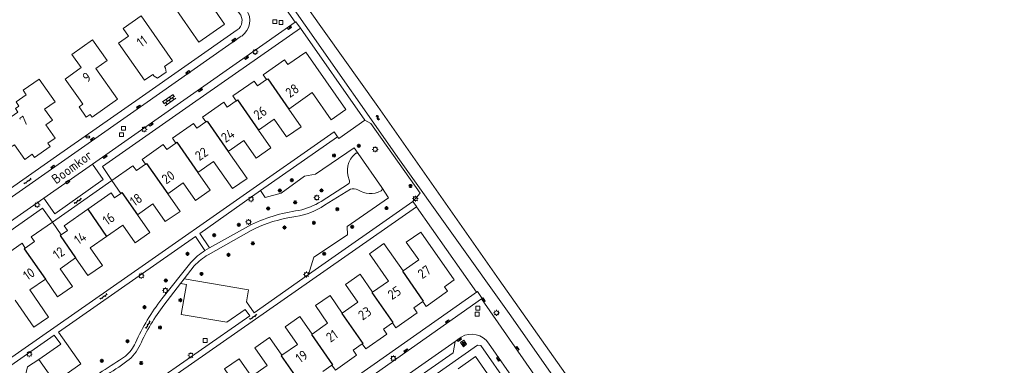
# Model space of a CAD drawing. Extents: x 168769 to 512904, y 516715 to 1559940.
# Tile 280 of 299: x 171397 to 171650, y 520077 to 520166. Entities that reach past the tile are written whole.
import ezdxf

# ---------------------------------------------------------------- set-up
doc = ezdxf.new("R2010")
doc.units = 0
doc.header["$MEASUREMENT"] = 0
doc.layers.get('0').update_dxf_attribs({"linetype": 'CONTINUOUS'})
for name, color, linetype, lineweight in [('B01_HOOFDGEBOUW', 10, 'CONTINUOUS', 0), ('B07_scheidingsmuur', 14, 'CONTINUOUS', 25), ('Q04_wegmarkering', 7, 'CONTINUOUS', 0), ('Q21_LANTAARNPAAL', 7, 'CONTINUOUS', 18), ('Q23_kolk', 7, 'CONTINUOUS', 18), ('Q26_BOOM', 7, 'CONTINUOUS', 18), ('Q28_rioolput', 7, 'CONTINUOUS', 18), ('Q92_BRANDKRAAN', 7, 'CONTINUOUS', 0), ('Q97_TROTTOIRKOLK', 7, 'CONTINUOUS', 0), ('S02_symb_open_verh', 7, 'CONTINUOUS', 13), ('T09_INSTEEKSLOOT', 72, 'CONTINUOUS', 0), ('T51_CULTUURSCHEIDING', 3, 'CONTINUOUS', 0), ('V00_kant_verharding', 252, 'CONTINUOUS', 0)]:
    doc.layers.add(name, color=color, linetype=linetype, lineweight=lineweight)
for name, color, linetype in [('S05_Water', 132, 'CONTINUOUS'), ('Z02_Huisnummer', 253, 'CONTINUOUS'), ('Z06_STRAATNAAM', 7, 'CONTINUOUS')]:
    doc.layers.add(name, color=color, linetype=linetype)
doc.styles.add('ISOCP', font='isocp.shx', dxfattribs={"height": 1.8})

# ---------------------------------------------------------------- blocks, each defined once
blk = doc.blocks.new('Q97')
blk.add_hatch(color=256).paths.add_polyline_path([(-1, 1), (-1, 0), (1, 1)])
blk.add_line((1, 1), (-1, 0))
at = {"color": 0}
for points in [[(-1, 0), (-1, 1), (1, 1), (1, 0), (-1, 0)], [(0, 0.8), (0, 1)]]:
    blk.add_lwpolyline(points, dxfattribs=at)
blk = doc.blocks.new('Q21')
at = {"color": 0}
for points in [[(-1.5, 0), (-1, 0)], [(-1.06, 1.06), (-0.71, 0.71)], [(0, 1.5), (0, 1)], [(1.06, 1.06), (0.71, 0.71)], [(1.5, 0), (1, 0)], [(-1.06, -1.06), (-0.71, -0.71)], [(0, -1.5), (0, -1)], [(1.06, -1.06), (0.71, -0.71)]]:
    blk.add_lwpolyline(points, dxfattribs=at)
blk.add_circle((0, 0), 1, dxfattribs=at)
blk = doc.blocks.new('Q23')
at = {"color": 0}
blk.add_lwpolyline([(0.99, -0.5), (-0.99, -0.5), (-0.99, 0.5), (0.99, 0.5), (0.99, -0.5)], dxfattribs=at)
blk = doc.blocks.new('Q92')
at = {"color": 0}
blk.add_ellipse((0, 0), major_axis=(-0.991, 0), ratio=0.499983, start_param=1.570796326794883, end_param=7.853981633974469, dxfattribs=at)
blk = doc.blocks.new('Q28')
at = {"color": 0}
blk.add_lwpolyline([(1, 1), (1, -1), (-1, -1), (-1, 1)], close=True, dxfattribs=at)
blk = doc.blocks.new('S026')
for p, q in [((0, 0), (4.4, 0)), ((0.2, 0.5), (0.2, 0)), ((1.2, 0), (1.2, -0.5)), ((2.2, 0.5), (2.2, 0)), ((3.2, 0), (3.2, -0.5)), ((4.2, 0.5), (4.2, 0))]:
    blk.add_line(p, q)
blk = doc.blocks.new('S024')
at = {"color": 0}
for p, q in [((0, 1.2), (6.7, 1.2)), ((0, 0), (6.7, 0)), ((0.2, 1.2), (0.2, 0)), ((1.25, 1.5), (1.25, 1.2)), ((1.25, 0), (1.25, -1.2)), ((2.3, 1.2), (2.3, 0)), ((3.35, 1.5), (3.35, 1.2)), ((3.35, 0), (3.35, -1.2)), ((4.4, 1.2), (4.4, 0)), ((5.45, 1.5), (5.45, 1.2)), ((5.45, 0), (5.45, -1.2)), ((6.5, 1.2), (6.5, 0)), ((0, -1.2), (6.7, -1.2)), ((0.2, -1.2), (0.2, -1.5)), ((2.3, -1.2), (2.3, -1.5)), ((4.4, -1.2), (4.4, -1.5)), ((6.5, -1.2), (6.5, -1.5))]:
    blk.add_line(p, q, dxfattribs=at)
blk = doc.blocks.new('Q26')
at = {"color": 0}
for p, q in [((-1, 0), (1, 0)), ((-0.7, 0.7), (0.7, -0.7)), ((0.7, 0.7), (-0.7, -0.7)), ((0, 1), (0, -1))]:
    blk.add_line(p, q, dxfattribs=at)
blk = doc.blocks.new('S05')
at = {"color": 0}
for p, q in [((0.08, 0.3), (0.38, 0.59)), ((0.11, -0.19), (0.41, 0.09)), ((0.38, 0.59), (0.68, 0.71)), ((0.41, 0.09), (0.71, 0.21)), ((0.68, 0.71), (1.01, 0.62)), ((0.71, 0.21), (1.02, 0.12)), ((1.01, 0.62), (1.33, 0.37)), ((1.02, 0.12), (1.36, -0.12)), ((1.33, 0.37), (1.66, 0.13)), ((1.66, 0.13), (1.97, 0.04)), ((1.97, 0.04), (2.28, 0.16)), ((2.28, 0.16), (2.58, 0.44)), ((1.36, -0.12), (1.68, -0.37)), ((1.68, -0.37), (2, -0.46)), ((2, -0.46), (2.31, -0.33)), ((2.31, -0.33), (2.61, -0.05))]:
    blk.add_line(p, q, dxfattribs=at)

msp = doc.modelspace()

# ---------------------------------------------------------------- linework, layer by layer
at = {"layer": 'B01_HOOFDGEBOUW'}
for points in [[(171444.72, 520178.23), (171438.85, 520174.15), (171440.55, 520171.7), (171436.75, 520169.08), (171443.14, 520159.87), (171449.65, 520164.39), (171449.74, 520164.44), (171446.47, 520169.15), (171449.54, 520171.29)], [(171434.28, 520153.6), (171436.42, 520155.08), (171428.34, 520166.62), (171423.67, 520163.35), (171425.07, 520161.36), (171422.53, 520159.58), (171429.19, 520150.07), (171431.32, 520151.55), (171431.63, 520151.11), (171432.51, 520150.57), (171434.78, 520152.15), (171434.58, 520153.17)]]:
    msp.add_lwpolyline(points, close=True, dxfattribs=at)
for points in [[(171412.91, 520153.31), (171408.77, 520150.38), (171412.63, 520144.91), (171413.32, 520143.93), (171412.34, 520143.24), (171414.21, 520140.61), (171415.19, 520141.29), (171415.68, 520140.6), (171422.21, 520145.22), (171416.65, 520153.11), (171419.54, 520155.16), (171415.8, 520160.46), (171410.49, 520156.71), (171412.91, 520153.31)], [(171460.57, 520150.23), (171459.71, 520151.46), (171465.17, 520155.28), (171466.03, 520154.07), (171470.67, 520157.28), (171480.95, 520142.54), (171477.19, 520139.92), (171472.33, 520146.87), (171466.29, 520142.65)], [(171402.11, 520150.35), (171406.18, 520144.5), (171403.48, 520142.62), (171405.5, 520139.78), (171403.83, 520138.59), (171406.2, 520135.18), (171404.3, 520133.85), (171404.88, 520133.03), (171400.85, 520130.21), (171400.27, 520131.03), (171398.38, 520129.69), (171395.72, 520133.47), (171394.9, 520132.9), (171392.7, 520136.04), (171393.52, 520136.62), (171392.06, 520138.7), (171396.6, 520141.89), (171395.96, 520142.79), (171396.86, 520143.42), (171396.13, 520144.47), (171398.75, 520146.3), (171397.93, 520147.47), (171402.11, 520150.35)], [(171452.78, 520144.79), (171451.92, 520146.02), (171457.38, 520149.84), (171458.24, 520148.61), (171460.57, 520150.23)], [(171444.99, 520139.36), (171444.13, 520140.59), (171449.6, 520144.41), (171450.46, 520143.18), (171452.78, 520144.79)], [(171466.29, 520142.65), (171469.46, 520138.11), (171465.69, 520135.49), (171462.53, 520140.02), (171458.51, 520137.22)], [(171437.22, 520133.92), (171436.35, 520135.15), (171441.79, 520138.97), (171442.65, 520137.74), (171444.99, 520139.36)], [(171458.51, 520137.22), (171461.66, 520132.69), (171457.9, 520130.04), (171454.73, 520134.58), (171450.71, 520131.78)], [(171429.42, 520128.48), (171428.56, 520129.71), (171434.02, 520133.53), (171434.88, 520132.3), (171437.22, 520133.92)], [(171450.71, 520131.78), (171455.57, 520124.82), (171451.81, 520122.19), (171446.94, 520129.14), (171442.93, 520126.34)], [(171423.05, 520120.98), (171420.76, 520124.26), (171426.21, 520128.08), (171427.08, 520126.86), (171429.42, 520128.48)], [(171442.93, 520126.34), (171446.1, 520121.8), (171442.32, 520119.17), (171439.16, 520123.7), (171435.14, 520120.9)], [(171414.56, 520116.88), (171420.6, 520121.1), (171421.46, 520119.87), (171423.05, 520120.98)], [(171435.14, 520120.9), (171438.31, 520116.36), (171434.53, 520113.72), (171431.36, 520118.26), (171427.35, 520115.46)], [(171407.77, 520110.32), (171409.35, 520111.42), (171408.49, 520112.65), (171414.56, 520116.88)], [(171427.35, 520115.46), (171430.51, 520110.91), (171426.74, 520108.28), (171423.58, 520112.82), (171419.41, 520109.91)], [(171398.52, 520106.92), (171400.88, 520108.57), (171400.03, 520109.8), (171405.48, 520113.6), (171407.77, 520110.32)], [(171475.06, 520075.19), (171477.39, 520076.82), (171478.27, 520075.56), (171483.74, 520079.36), (171482.83, 520080.63), (171485.18, 520082.27), (171486.07, 520080.99), (171491.53, 520084.8), (171490.63, 520086.08), (171492.96, 520087.71), (171493.85, 520086.43), (171499.3, 520090.25), (171498.41, 520091.52), (171500.74, 520093.15), (171501.63, 520091.88), (171507.15, 520095.8), (171506.32, 520096.99), (171508.86, 520098.76), (171500.25, 520111.04), (171496.51, 520108.44), (171499.7, 520103.86), (171495.67, 520101.04), (171490.77, 520108.07), (171487.02, 520105.46), (171491.91, 520098.43), (171487.86, 520095.6), (171484.67, 520100.17), (171480.91, 520097.57), (171484.05, 520093.03), (171480.05, 520090.22), (171476.89, 520094.76), (171473.13, 520092.13), (171476.27, 520087.59), (171472.28, 520084.78), (171469.1, 520089.34)], [(171390.73, 520101.49), (171393.07, 520103.12), (171392.21, 520104.35), (171397.67, 520108.15), (171398.52, 520106.92)], [(171419.41, 520109.91), (171415.24, 520107.01), (171418.41, 520102.47), (171414.63, 520099.84), (171411.47, 520104.38)], [(171411.47, 520104.38), (171407.46, 520101.57), (171410.62, 520097.04), (171406.83, 520094.41), (171403.68, 520098.93)], [(171403.68, 520098.93), (171399.67, 520096.14), (171404.52, 520089.17), (171400.73, 520086.55), (171395.89, 520093.5)], [(171469.1, 520089.34), (171465.32, 520086.7), (171468.5, 520082.17), (171464.49, 520079.35), (171461.31, 520083.91), (171457.55, 520081.26), (171460.73, 520076.69), (171456.68, 520073.88), (171453.54, 520078.44), (171449.75, 520075.84), (171452.94, 520071.26), (171444.58, 520065.47), (171441.41, 520069.96), (171437.64, 520067.4), (171440.83, 520062.82), (171436.76, 520059.99)], [(171515.27, 520068.14), (171519.73, 520071.28), (171514.28, 520079.03), (171509.82, 520075.89)]]:
    msp.add_lwpolyline(points, dxfattribs=at)
at = {"layer": 'B07_scheidingsmuur'}
for points in [[(171460.57, 520150.23), (171460.86, 520150.43), (171466.29, 520142.65)], [(171452.78, 520144.79), (171453.09, 520145.01), (171458.51, 520137.22)], [(171444.99, 520139.36), (171445.27, 520139.56), (171450.71, 520131.78)], [(171437.22, 520133.92), (171437.5, 520134.12), (171442.93, 520126.34)], [(171429.42, 520128.48), (171429.72, 520128.69), (171435.14, 520120.9)], [(171423.05, 520120.98), (171423.36, 520121.2), (171427.35, 520115.46)], [(171414.56, 520116.88), (171419.41, 520109.91)], [(171407.77, 520110.32), (171407.47, 520110.11), (171411.47, 520104.38)], [(171398.52, 520106.92), (171398.24, 520106.73), (171403.68, 520098.93)], [(171495.67, 520101.04), (171495.52, 520100.94), (171500.89, 520093.25), (171500.74, 520093.15)], [(171492.96, 520087.71), (171493.11, 520087.81), (171487.71, 520095.5), (171487.86, 520095.6)], [(171480.05, 520090.22), (171479.9, 520090.12), (171485.33, 520082.37), (171485.18, 520082.27)], [(171472.28, 520084.78), (171472.14, 520084.68), (171477.54, 520076.92), (171477.39, 520076.82)], [(171464.49, 520079.35), (171464.34, 520079.25), (171469.75, 520071.48), (171469.6, 520071.37)]]:
    msp.add_lwpolyline(points, dxfattribs=at)
at = {"layer": 'Q04_wegmarkering'}
for points in [[(171403.26, 520119.75), (171415.81, 520128.51)], [(171509.05, 520082.92), (171499.64, 520076.26), (171486.92, 520067.3), (171481.27, 520063.34)]]:
    msp.add_lwpolyline(points, dxfattribs=at)
at = {"layer": 'T09_INSTEEKSLOOT'}
msp.add_lwpolyline([(171595.33, 519986.17), (171663.19, 519891), (171669.46, 519882.26, 0.753735), (171672.29, 519884.11), (171642.64, 519925.74), (171579.83, 520014.24), (171572.61, 520024.84), (171520.42, 520098.76), (171489.18, 520143.31), (171458.02, 520187.22), (171429.12, 520228.25), (171404.14, 520263.69, 0.69468), (171401.53, 520262), (171405.25, 520256.67), (171425.99, 520227.15), (171429.58, 520222.62), (171470.52, 520164.21), (171494.78, 520129.56), (171523.01, 520090.1), (171566.71, 520027.7)], format="xyb", close=True, dxfattribs=at)
at = {"layer": 'T51_CULTUURSCHEIDING'}
for points in [[(171469.27, 520163.45), (171485.82, 520139.76)], [(171478.86, 520135.52), (171479.16, 520135.12), (171485.82, 520139.76)], [(171498.21, 520118.86), (171500.07, 520121.06), (171487.36, 520138.91), (171485.82, 520139.76)], [(171483.1, 520132.65), (171473.2, 520125.94), (171470.3, 520125.39), (171464.29, 520121.06), (171460.25, 520119.91), (171459.05, 520121.7)], [(171483.1, 520132.65), (171484.16, 520131.22)], [(171490.2, 520122.46), (171491.96, 520119.86)], [(171471.38, 520100.11), (171472.72, 520104.62), (171481.35, 520110.28), (171481.28, 520112.42), (171491.96, 520119.86)], [(171499.11, 520117.56), (171514.53, 520095.56)], [(171401.99, 520078.31), (171399.08, 520076.36), (171398.07, 520072.19), (171386.78, 520064.48), (171377.31, 520059.73), (171374.94, 520057.62), (171372.05, 520060.86)]]:
    msp.add_lwpolyline(points, dxfattribs=at)
at = {"layer": 'V00_kant_verharding'}
for p, q in [((171515.84, 520093.83), (171464.88, 520058.06)), ((171550.55, 520044.06), (171515.84, 520093.83))]:
    msp.add_line(p, q, dxfattribs=at)
for points in [[(171434.61, 520194.49), (171453.63, 520167.26, -0.420117), (171453.05, 520162.99), (171427.82, 520145.37)], [(171454.19, 520161.41, 0.412721), (171455.37, 520168.2), (171436.01, 520195.85)], [(171483.32, 520131.17, 0.316502), (171481.81, 520124.45)], [(171484.16, 520131.22, 0.338061), (171483.32, 520131.17)], [(171481.81, 520124.45, -0.322912), (171481.63, 520123.41)], [(171482.14, 520122.02, -0.2071), (171484.06, 520121.91)], [(171484.06, 520121.91, 0.270981), (171490.03, 520121.59)], [(171490.03, 520121.59, 0.358076), (171490.2, 520122.46)], [(171474.61, 520118.9, -0.078667), (171468.88, 520116.6)], [(171468.88, 520116.6, 0.081084), (171455.91, 520112.59)], [(171468.09, 520115.02, 0.111194), (171475.5, 520117.92)], [(171456.59, 520111.43, -0.083685), (171468.09, 520115.02)], [(171444.72, 520106.32, 0.054848), (171441.09, 520103.25)], [(171441.98, 520102.33, -0.071643), (171445.53, 520105.21)], [(171433.64, 520093.83, 0.062345), (171426.86, 520082.56)], [(171428.05, 520082.04, -0.054897), (171434.14, 520092.25)], [(171426.86, 520082.56, -0.100482), (171424.26, 520079.11)], [(171517.67, 520082.45, 0.400817), (171510.67, 520084.05)], [(171424.67, 520077.83, 0.125123), (171428.05, 520082.04)], [(171424.26, 520079.11, -0.007821), (171412.34, 520071.49)], [(171412.94, 520070.39, 0.027353), (171424.67, 520077.83)]]:
    msp.add_lwpolyline(points, format="xyb", dxfattribs=at)
for points in [[(171467.97, 520164.95), (171465.07, 520169.02)], [(171415.81, 520128.51), (171467.97, 520164.95)], [(171420.76, 520124.26), (171418.37, 520127.89), (171441.53, 520144.07), (171469.27, 520163.45), (171468.1, 520165.1), (171467.97, 520164.95)], [(171454.07, 520161.35), (171428.99, 520143.8), (171356.19, 520092.94)], [(171355.87, 520095.09), (171380.46, 520112.33), (171406.54, 520130.53), (171427.82, 520145.37)], [(171477.92, 520136.78), (171429.4, 520102.89), (171374.84, 520064.79)], [(171477.92, 520136.78), (171478.86, 520135.52)], [(171459.05, 520121.7), (171478.86, 520135.52)], [(171490.2, 520122.46), (171484.16, 520131.22)], [(171403.26, 520119.75), (171406.07, 520115.76), (171418.57, 520124.52), (171415.81, 520128.51)], [(171405.48, 520113.6), (171420.76, 520124.26)], [(171481.63, 520123.41), (171474.61, 520118.9)], [(171443.37, 520110.68), (171459.05, 520121.7)], [(171475.5, 520117.92), (171482.14, 520122.02)], [(171356.92, 520087.36), (171403.26, 520119.75)], [(171498.21, 520118.86), (171471.38, 520100.11)], [(171499.12, 520117.57), (171498.21, 520118.86)], [(171383.13, 520103.28), (171402.96, 520117.15)], [(171402.96, 520117.15), (171405.48, 520113.6)], [(171499.12, 520117.57), (171499.11, 520117.56), (171430.18, 520069.42)], [(171444.72, 520106.32), (171445.93, 520106.94), (171443.37, 520110.68)], [(171445.53, 520105.21), (171456.59, 520111.43)], [(171445.93, 520106.94), (171455.91, 520112.59)], [(171405.9, 520084.5), (171407.62, 520082.18), (171401.99, 520078.31), (171406.07, 520072.47), (171412.78, 520077.13), (171407.02, 520085.3), (171442.26, 520109.92), (171444.72, 520106.32)], [(171441.09, 520103.25), (171433.64, 520093.83)], [(171434.14, 520092.25), (171438.46, 520097.81), (171439.41, 520099.02), (171441.98, 520102.33)], [(171438.62, 520089.84), (171439.95, 520097.58), (171438.46, 520097.81)], [(171439.41, 520099.02), (171455.89, 520096.2), (171455.38, 520093.06), (171457.36, 520090.3)], [(171471.38, 520100.11), (171457.36, 520090.3)], [(171396.75, 520020.43), (171400.38, 520015.4), (171449.97, 520050.23), (171447.4, 520054.02), (171462.68, 520064.66), (171465.27, 520060.98), (171488.21, 520077.08), (171514.81, 520095.75), (171516.05, 520093.98)], [(171515.84, 520093.83), (171516.05, 520093.98)], [(171456.23, 520089.51), (171455.08, 520091.16), (171450.38, 520087.84), (171438.62, 520089.84)], [(171456.23, 520089.51), (171416.42, 520061.73)], [(171369.59, 520059.15), (171405.9, 520084.5)], [(171510.67, 520084.05), (171509.99, 520083.59), (171509.05, 520082.92), (171508.58, 520080.02), (171498.37, 520072.84), (171484.13, 520062.83), (171481.27, 520063.34), (171477.13, 520060.44), (171476.64, 520057.55), (171466.95, 520050.76), (171452.21, 520040.44), (171449.35, 520040.92), (171445.23, 520038.02), (171444.72, 520035.14), (171428.81, 520023.97), (171418.67, 520016.85), (171415.8, 520017.35), (171414.73, 520016.59), (171413.39, 520015.64)], [(171512.04, 520082.18), (171511.3, 520083.21), (171510.45, 520082.6), (171511.19, 520081.57), (171512.04, 520082.18)], [(171484.29, 520060.54), (171514.8, 520081.99), (171515.7, 520081.87)], [(171530.28, 520060.96), (171515.68, 520081.85)], [(171546.83, 520040.62), (171517.67, 520082.45)]]:
    msp.add_lwpolyline(points, dxfattribs=at)

# ---------------------------------------------------------------- block references
at = {"layer": 'Q21_LANTAARNPAAL', "xscale": 0.5, "yscale": 0.5}
for p in [(171457.65, 520157.34), (171429.1, 520137.43), (171488.52, 520132.3), (171473.48, 520119.88), (171401.55, 520118.04), (171456.58, 520119.49), (171498.85, 520119.62), (171455.94, 520113.62), (171428.36, 520099.77), (171470.82, 520100.12), (171434.54, 520096.03), (171519.73, 520090.25), (171399.55, 520079.66), (171441.09, 520079.35), (171493.18, 520078.56)]:
    msp.add_blockref('Q21', p, dxfattribs=at)
at = {"layer": 'Q23_kolk', "xscale": 0.4999999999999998, "yscale": 0.4999999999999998, "rotation": 214.7712916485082}
msp.add_blockref('Q23', (171409.44, 520123.92), dxfattribs=at)
at = {"layer": 'Q26_BOOM', "xscale": 0.5, "yscale": 0.5}
for p in [(171484.3, 520133.22), (171477.92, 520130.74), (171467.09, 520124.39), (171497.57, 520122.88), (171464, 520121.7), (171474.71, 520121.75), (171467.93, 520118.67), (171460.97, 520117.1), (171478.77, 520116.93), (171491.41, 520117.21), (171453.42, 520112.88), (171472.76, 520113.43), (171482.58, 520112.38), (171447.1, 520110.23), (171465.18, 520112.18), (171457.06, 520108.13), (171440.23, 520105.46), (171450.79, 520105.16), (171475.39, 520105.47), (171443.86, 520100.26), (171434.66, 520098.59), (171438.4, 520093.55), (171429.19, 520091.71), (171433.17, 520086.51), (171424.83, 520082.95), (171511.2, 520082.34), (171418.23, 520077.93), (171428.33, 520077.37)]:
    msp.add_blockref('Q26', p, dxfattribs=at)
at = {"layer": 'Q28_rioolput', "xscale": 0.5, "yscale": 0.5}
for p in [(171462.7, 520165.12), (171464.28, 520164.91), (171423.75, 520137.71), (171423.25, 520136.07), (171514.73, 520089.94), (171514.89, 520091.44), (171444.79, 520083.13)]:
    msp.add_blockref('Q28', p, dxfattribs=at)
at = {"layer": 'Q92_BRANDKRAAN', "xscale": 0.5, "yscale": 0.5}
msp.add_blockref('Q92', (171414.62, 520135.47), dxfattribs=at)
at = {"layer": 'Q97_TROTTOIRKOLK'}
for p, xscale, yscale, rotation in [((171466.31, 520163.78), 0.4999999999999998, 0.4999999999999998, 214.9673301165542), ((171452.35, 520160.15), 0.5, 0.5, 34.90798700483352), ((171455.27, 520156.07), 0.4999999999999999, 0.4999999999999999, 215.086145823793), ((171440.49, 520151.86), 0.5, 0.5, 34.98069049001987), ((171443.4, 520147.77), 0.5, 0.5, 214.9788380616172), ((171427.81, 520142.99), 0.5, 0.5, 34.69169321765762), ((171430.74, 520138.92), 0.5, 0.5, 214.8899849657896), ((171415.96, 520134.68), 0.5, 0.5, 35.01888892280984), ((171418.85, 520130.63), 0.4999999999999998, 0.4999999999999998, 214.7351059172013), ((171405.74, 520127.54), 0.5, 0.5, 34.49394617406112), ((171516.14, 520093.42), 0.5, 0.5, 305.1019673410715), ((171507.26, 520087.81), 0.5, 0.5, 35.0687489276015), ((171509.99, 520083.59), 0.5, 0.5, 215.2847949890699), ((171496.59, 520080.31), 0.5, 0.5, 34.89774583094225), ((171524.82, 520080.96), 0.5, 0.5, 305.0066130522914), ((171520.39, 520078.54), 0.5, 0.5, 124.8687584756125)]:
    msp.add_blockref('Q97', p, dxfattribs=dict(at, xscale=xscale, yscale=yscale, rotation=rotation))
at = {"layer": 'S02_symb_open_verh'}
for name, p, xscale, yscale, rotation in [('S024', (171434.18, 520144), 0.5, 0.5, 35.0744151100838), ('S026', (171398.21, 520123.46), 0.5, 0.5, 35.61264982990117), ('S026', (171411.15, 520118.35), 0.5, 0.5, 35.59076794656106), ('S026', (171417.75, 520093.79), 0.5, 0.5, 35.1082407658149), ('S026', (171429.52, 520086.25), 0.5, 0.5, 59.91708987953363), ('S026', (171456.25, 520088.58), 0.4999999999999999, 0.4999999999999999, 34.20761855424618)]:
    msp.add_blockref(name, p, dxfattribs=dict(at, xscale=xscale, yscale=yscale, rotation=rotation))
at = {"layer": 'S05_Water', "xscale": 0.5, "yscale": 0.5, "rotation": 306.4612219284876}
msp.add_blockref('S05', (171488.69, 520140.97), dxfattribs=at)

# ---------------------------------------------------------------- texts
at = {"layer": 'Z02_Huisnummer', "style": 'ISOCP'}
for s, rotation, p in [('11', 35.3154, (171428.32, 520158.42)), ('9', 35.3154, (171414.35, 520149.35)), ('28', 34.9249, (171466.57, 520145.45)), ('26', 34.9249, (171458.35, 520139.72)), ('7', 35.0732, (171398.23, 520138.17)), ('24', 34.9296, (171450.01, 520133.89)), ('22', 34.9329, (171443.29, 520129.22)), ('20', 34.9249, (171434.74, 520123.23)), ('18', 34.9296, (171426.57, 520117.52)), ('16', 34.9249, (171419.55, 520112.62)), ('14', 34.9249, (171412.2, 520107.64)), ('12', 34.9249, (171406.75, 520103.85)), ('27', 34.8794, (171500.58, 520098.86)), ('10', 34.9296, (171399.08, 520098.47)), ('25', 33.8194, (171492.82, 520093.49)), ('23', 35.0717, (171485.27, 520088.23)), ('21', 35.1769, (171477.01, 520082.55)), ('19', 35.0399, (171469.18, 520077.24))]:
    msp.add_text(s, height=2.5, rotation=rotation, dxfattribs=at).set_placement(p)
at = {"layer": 'Z06_STRAATNAAM', "style": 'ISOCP'}
msp.add_text('Boomkor', height=2.5, rotation=36.0552, dxfattribs=at).set_placement((171406.43, 520123.25))

doc.saveas('drawing.dxf')
